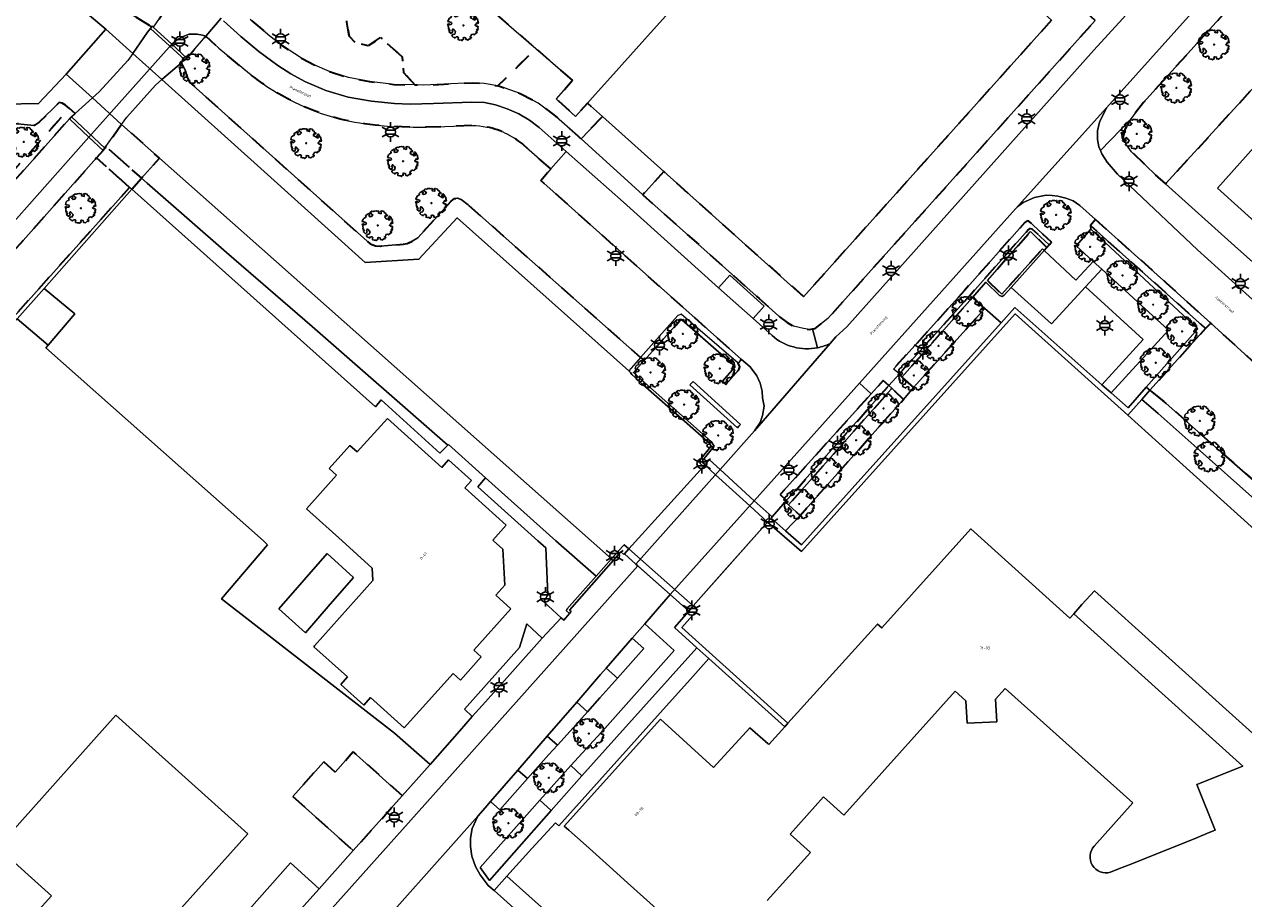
# Model space of a CAD drawing. Extents: x 105780 to 185197, y 477999 to 525027.
# Tile 378 of 562: x 108224 to 108381, y 478954 to 479067. Entities that reach past the tile are written whole.
import ezdxf
from ezdxf.enums import TextEntityAlignment as Align

# ---------------------------------------------------------------- set-up
doc = ezdxf.new("R2010")
doc.units = 0
doc.linetypes.add('XX-HIDDEN', pattern=[4, 2, -2])
for name, color, linetype, lineweight in [('B-GV-GR-BEPLANTING_CULTUUR_VASTE-PLANTENVAK-A', 252, 'Continuous', 5), ('B-GV-GR-BOOM-S', 252, 'Continuous', 25), ('B-GV-GR-HAAG_01-G', 252, 'GR-HAAG1', 13), ('B-GV-GR-MATERIAALGRENS-G', 252, 'XX-HIDDEN', 35), ('B-RO-IE-MEUBILAIR_WEGMEUBILAIR-S', 252, 'Continuous', 25), ('B-RO-IE-TERREINAFSCHEIDING_KUNSTMATIG_SCHUTTING-G', 252, 'IE-TERREINAFSCHEIDING-KUNSTMATIG-DICHT', 18), ('B-WE-GK-KADEMUUR-G', 252, 'Continuous', 18), ('B-WE-GW-WATERGANG_SLOOT_INSTEEK-G', 252, 'Continuous', 30), ('B-XX-KG-KADASTRAAL_BEBOUWING-G', 252, 'Continuous', 20), ('B1-WE-KW-KUNSTWERK_DEK-BRUG', 252, 'Continuous', 18), ('B1-WE-KW-KUNSTWERK_LANDHOOFD-GV', 252, 'Continuous', 18), ('B1-WE-OG-BEBOUWING-T18', 7, 'Continuous', 18), ('B1-WE-OG-TERREIN_ERF-GV', 252, 'Continuous', 18), ('B1-WE-OG-TOPOGRAFIE-T18', 10, 'Continuous', 18), ('B1-WE-VH-VERHARDING_ASFALT-GV', 252, 'Continuous', 18), ('B1-WE-VH-VERHARDING_BEDRIJFSVLOERPLAAT-GV', 252, 'Continuous', 18), ('B1-WE-VH-VERHARDING_BETON-GV', 252, 'Continuous', 18), ('B1-WE-VH-VERHARDING_BETONSTRAATSTEEN-GV', 252, 'Continuous', 18), ('B1-WE-VH-VERHARDING_TEGEL-GV', 252, 'Continuous', 18), ('TIJDELIJK UIT -WE-VH-VERHARDING_ASFALT-GV', 252, 'Continuous', 18)]:
    doc.layers.add(name, color=color, linetype=linetype, lineweight=lineweight)
doc.styles.add('NLCS-ISO', font='NLCS-ISO.ttf')
doc.styles.add('NLCS-ISO-M200-T18', font='NLCS-ISO.ttf', dxfattribs={"height": 0.36})
doc.linetypes.add('GR-HAAG1', pattern='A,6,[176,NLCS.shx,S=0.125,R=0,X=0,Y=0],-2', length=8)
doc.linetypes.add('IE-TERREINAFSCHEIDING-KUNSTMATIG-DICHT', pattern='A,8,-1,[82,NLCS.SHX,S=0.75,R=90,X=0,Y=0],-1', length=10)

# ---------------------------------------------------------------- blocks, each defined once
blk = doc.blocks.new('B-SIE-WEG_LICHTMAST-SO')
at = {"ltscale": 0.1}
for p, q in [((-1.1, 0.63), (-2.19, 1.27)), ((0, 1.27), (0, 2.53)), ((1.1, 0.63), (2.19, 1.27)), ((-1.1, -0.63), (-2.19, -1.27)), ((0, -1.27), (0, -2.53)), ((1.1, -0.63), (2.19, -1.27))]:
    blk.add_line(p, q, dxfattribs=at)
at = {"flags": 128}
for points in [[(-1.16, 0.5), (1.16, 0.5)], [(-1.16, -0.5), (1.16, -0.5)]]:
    blk.add_lwpolyline(points, dxfattribs=at)
at = {"ltscale": 0.1}
blk.add_circle((0, 0), 1.27, dxfattribs=at)
at = {"style": 'NLCS-ISO'}
blk.add_attdef('TYPE', text='', height=1.8, dxfattribs=at).set_placement((0, 2.53), align=Align.BOTTOM_CENTER)
blk = doc.blocks.new('B-SGR-BOOM_06')
at = {"linetype": 'Continuous', "flags": 128}
blk.add_lwpolyline([(1.08, 1.41), (1.01, 1.58), (0.88, 1.63), (0.78, 1.81), (0.51, 1.88), (0.34, 1.81), (0.44, 1.71), (0.43, 1.52), (0.09, 1.59), (0.14, 1.73), (0.07, 1.88), (-0.06, 1.84), (-0.19, 1.88), (-0.46, 1.86), (-0.6, 1.79), (-0.78, 1.83), (-1.02, 1.64), (-0.85, 1.56), (-0.8, 1.46), (-0.63, 1.37), (-0.8, 1.16), (-1.02, 1.11), (-1.17, 1.24), (-1.05, 1.29), (-1.15, 1.54), (-1.45, 1.37), (-1.6, 1.21), (-1.52, 1.14), (-1.6, 1.01), (-1.77, 0.94), (-1.89, 0.82), (-2, 0.49), (-1.55, 0.37), (-1.48, 0.22), (-1.6, 0.12), (-1.8, 0.12), (-1.84, 0.22), (-2.04, 0.15), (-1.9, -0.07), (-1.97, -0.15), (-1.89, -0.22), (-1.95, -0.4), (-1.81, -0.47), (-1.89, -0.62), (-1.77, -0.64), (-1.72, -0.68), (-1.85, -0.84), (-1.57, -1.07), (-1.47, -0.97), (-1.38, -0.79), (-1.45, -0.7), (-1.37, -0.47), (-1.25, -0.54), (-1.12, -0.7), (-1, -0.8), (-1.12, -1.12), (-1.37, -1.17), (-1.47, -1.36), (-1.33, -1.51), (-1.13, -1.56), (-1.11, -1.61), (-1.08, -1.66), (-0.93, -1.49), (-0.73, -1.49), (-0.63, -1.56), (-0.68, -1.71), (-0.68, -1.84), (-0.46, -1.89), (-0.24, -1.88), (-0.19, -1.98), (-0.09, -1.86), (0.04, -1.79), (-0.02, -1.6), (0.11, -1.56), (0.31, -1.61), (0.34, -1.84), (0.46, -1.83), (0.58, -1.89), (0.83, -1.69), (0.95, -1.74), (0.93, -1.66), (1.06, -1.59), (0.96, -1.49), (0.85, -1.46), (1.03, -1.29), (1.05, -1.19), (1.26, -1.14), (1.42, -1.22), (1.51, -1.12), (1.51, -1.05), (1.65, -1.05), (1.65, -0.95), (1.78, -0.91), (1.78, -0.82), (1.63, -0.82), (1.82, -0.64), (1.7, -0.57), (1.85, -0.62), (1.9, -0.5), (1.82, -0.37), (1.93, -0.18), (1.87, -0.1), (1.7, -0.1), (1.5, 0.03), (1.63, 0.12), (1.75, 0.34), (1.82, 0.24), (1.95, 0.29), (1.87, 0.57), (1.88, 0.75), (1.8, 0.79), (1.67, 1.06), (1.53, 1.21), (1.35, 1.04), (1.47, 0.97), (1.57, 0.72), (1.41, 0.69), (1.33, 0.85), (1.2, 0.82), (1.06, 0.92), (0.9, 1.01), (0.98, 1.07), (0.93, 1.17), (1.01, 1.27), (1.15, 1.22), (1.26, 1.29)], close=True, dxfattribs=at)
blk.add_circle((0, 0), 0.06)
at = {"style": 'NLCS-ISO'}
blk.add_attdef('SOORT', text='', height=0.3, dxfattribs=at).set_placement((0, -0.36), align=Align.TOP_CENTER)

msp = doc.modelspace()

# ---------------------------------------------------------------- linework, layer by layer
at = {"layer": 'B-GV-GR-BEPLANTING_CULTUUR_VASTE-PLANTENVAK-A', "flags": 128}
for points in [[(108359.748, 479038.128), (108361.947, 479036.11), (108363.052, 479035.096), (108371.656, 479027.25), (108364.265, 479019.12), (108366.436, 479017.196), (108368.801, 479019.867), (108375.471, 479027.4), (108361.636, 479040.291)], [(108363.052, 479035.096), (108360.952, 479032.83), (108368.389, 479026.037), (108363.065, 479020.184), (108364.265, 479019.12), (108371.656, 479027.25)]]:
    msp.add_lwpolyline(points, close=True, dxfattribs=at)
at = {"layer": 'B-GV-GR-HAAG_01-G', "flags": 128}
for points in [[(108222.777, 479028.691), (108226.269, 479032.63), (108237.617, 479045.432), (108237.323, 479045.678), (108219.445, 479025.703), (108196.539, 479000), (108187.295, 478989.628), (108186.212, 478988.368), (108186.548, 478988.079), (108186.813, 478987.802)], [(108316.013, 479022.967), (108308.663, 479029.299), (108308.464, 479029.211), (108308.24, 479029.117), (108303.408, 479023.698), (108301.87, 479021.964), (108302.094, 479021.764), (108302.26, 479021.503), (108303.715, 479020.216), (108303.928, 479020.457), (108302.478, 479021.744), (108303.856, 479023.298), (108308.6, 479028.619), (108308.75, 479028.581), (108315.543, 479022.613), (108315.602, 479022.49), (108315.581, 479022.442), (108313.993, 479020.62), (108314.219, 479020.423), (108314.445, 479020.226), (108316.095, 479022.118), (108316.26, 479022.502)], [(108310.191, 479020.6), (108309.99, 479020.377), (108309.789, 479020.154), (108315.93, 479014.61), (108316.131, 479014.833), (108316.332, 479015.056)]]:
    msp.add_lwpolyline(points, close=True, dxfattribs=at)
at = {"layer": 'B-GV-GR-MATERIAALGRENS-G', "flags": 128}
for points in [[(108271.912, 479086.874), (108264.156, 479093.641), (108254.45, 479082.81), (108253.738, 479081.962), (108253.175, 479080.871), (108252.884, 479079.787), (108252.697, 479079.026), (108252.395, 479078.076), (108256.752, 479076.2), (108256.356, 479074.339), (108256.532, 479073.098), (108257.713, 479072.303), (108260.548, 479072.957), (108262.264, 479073.025), (108265.312, 479069.201), (108265.418, 479067.033), (108265.708, 479065.22), (108266.464, 479064.436), (108268.16, 479063.966), (108269.793, 479065.042), (108272.572, 479062.548), (108272.808, 479060.495), (108274.215, 479058.923), (108275.378, 479058.898), (108277.965, 479059.02), (108281.622, 479059.178), (108283.191, 479059.122), (108284.962, 479058.791), (108289.874, 479063.631), (108271.855, 479079.22), (108275.192, 479082.942), (108275.627, 479083.428)], [(108409.534, 479084.053), (108400.879, 479083.549), (108397.322, 479083.144), (108394.905, 479082.726), (108392.736, 479082.041), (108391.321, 479081.341), (108390.024, 479080.394), (108388.842, 479079.234), (108368.449, 479056.652), (108366.835, 479054.555), (108366.051, 479053.237), (108365.778, 479052.139), (108366.231, 479051.168), (108366.901, 479050.28), (108369.842, 479047.424), (108371.286, 479046.127), (108399.728, 479077.227), (108413.317, 479064.744), (108414.748, 479063.601), (108415.48, 479064.403), (108422.425, 479072.247)], [(108252.395, 479078.076), (108252.042, 479076.144), (108251.503, 479073.661), (108250.988, 479071.524), (108250.857, 479070.401), (108250.81, 479070.16), (108250.993, 479069.153), (108252.944, 479067.378), (108255.484, 479065.235), (108257.104, 479063.995), (108259.548, 479062.399), (108261.283, 479061.47), (108263.202, 479060.65), (108265.653, 479059.878), (108268.359, 479059.349), (108271.487, 479058.983), (108274.215, 479058.923), (108272.808, 479060.495), (108272.572, 479062.548), (108269.793, 479065.042), (108268.16, 479063.966), (108266.464, 479064.436), (108265.708, 479065.22), (108265.418, 479067.033), (108265.312, 479069.201), (108262.264, 479073.025), (108260.548, 479072.957), (108257.713, 479072.303), (108256.532, 479073.098), (108256.356, 479074.339), (108256.752, 479076.2)], [(108242.317, 479069.208), (108236.756, 479074.247), (108235.462, 479073.147), (108235.52, 479071.012), (108235.808, 479069.166), (108240.176, 479066.445), (108240.229, 479066.519), (108240.394, 479066.368)], [(108362.19, 479067.253), (108359.077, 479070.091), (108356.53, 479067.29), (108324.49, 479031.56), (108306.404, 479047.738), (108303.692, 479044.741), (108318.75, 479031.307), (108321.269, 479029.059), (108322.36, 479028.204), (108323.158, 479027.736), (108324.484, 479027.431), (108325.26, 479027.335), (108325.62, 479027.385), (108325.628, 479027.387), (108325.997, 479027.466), (108326.604, 479027.928), (108327.609, 479028.737)], [(108291.79, 479048.061), (108288.33, 479051.139), (108288.092, 479051.337), (108287.848, 479051.529), (108287.595, 479051.715), (108287.333, 479051.897), (108287.069, 479052.068), (108286.795, 479052.234), (108286.517, 479052.391), (108286.233, 479052.54), (108285.908, 479052.698), (108285.576, 479052.846), (108285.239, 479052.983), (108284.902, 479053.106), (108284.561, 479053.218), (108284.215, 479053.319), (108283.872, 479053.406), (108283.534, 479053.48), (108283.044, 479053.566), (108282.569, 479053.626), (108282.097, 479053.664), (108281.654, 479053.677), (108275.664, 479053.448), (108274.013, 479053.461), (108272.523, 479053.5), (108271.123, 479053.569), (108269.802, 479053.669), (108269.096, 479053.739), (108268.414, 479053.817), (108267.745, 479053.906), (108267.086, 479054.006), (108266.444, 479054.116), (108265.807, 479054.238), (108265.184, 479054.371), (108264.561, 479054.517), (108263.694, 479054.746), (108262.826, 479055.005), (108261.963, 479055.293), (108261.1, 479055.612), (108260.244, 479055.959), (108259.395, 479056.334), (108258.555, 479056.735), (108257.723, 479057.164), (108257.083, 479057.515), (108256.456, 479057.878), (108255.834, 479058.256), (108255.222, 479058.648), (108254.613, 479059.057), (108254.015, 479059.477), (108253.428, 479059.91), (108252.817, 479060.38), (108248.872, 479063.659), (108247.185, 479065.21), (108244.742, 479062.373), (108244.474, 479062.144), (108244.024, 479061.76), (108244.558, 479060.763), (108244.807, 479059.781), (108245.128, 479059.216), (108256.18, 479049.341), (108268.454, 479038.374), (108269.133, 479038.128), (108269.761, 479038.102), (108272.77, 479038.347), (108273.228, 479038.435), (108273.891, 479038.733), (108274.59, 479039.178), (108278.896, 479043.881), (108279.364, 479044.226), (108279.743, 479044.291), (108280.222, 479044.125), (108281.099, 479043.447), (108303.408, 479023.698), (108303.856, 479023.298), (108308.6, 479028.619), (108308.75, 479028.581), (108315.543, 479022.613), (108315.602, 479022.49), (108315.581, 479022.442), (108313.993, 479020.62), (108314.219, 479020.423), (108314.445, 479020.226), (108316.095, 479022.118), (108316.26, 479022.502), (108316.013, 479022.967), (108316.435, 479023.442), (108290.489, 479046.583)], [(108294.62, 479059.525), (108289.874, 479063.631), (108284.962, 479058.791), (108285.287, 479058.73), (108287.843, 479057.819), (108290.161, 479056.583), (108292.209, 479055.078), (108295.351, 479052.285), (108295.729, 479051.942), (108298.47, 479054.835), (108296.53, 479056.57), (108294.984, 479054.847), (108292.5, 479057.119)], [(108229.559, 479055.894), (108229.057, 479056.314), (108228.601, 479056.58), (108228.21, 479056.642), (108225.654, 479054.127), (108224.987, 479053.685), (108222.853, 479053.884), (108222.312, 479053.837), (108221.837, 479053.588), (108207.382, 479037.229), (108210.545, 479034.712)], [(108229.547, 479054.545), (108229.807, 479054.781), (108230.293, 479055.222), (108229.559, 479055.894), (108210.545, 479034.712), (108211.338, 479034.081)], [(108236.297, 479053.819), (108234.28, 479050.953), (108238.879, 479046.856), (108241.2, 479049.474)], [(108234.28, 479050.953), (108234.13, 479050.74), (108233.927, 479050.451), (108233.071, 479049.491), (108237.323, 479045.678), (108237.617, 479045.432), (108238.879, 479046.856)], [(108237.323, 479045.678), (108233.071, 479049.491), (108217.106, 479031.594), (108197.675, 479010.313), (108188.649, 479000), (108183.117, 478993.68), (108187.295, 478989.628), (108196.539, 479000), (108219.445, 479025.703)], [(108356.238, 479038.271), (108356.54, 479038.609), (108353.603, 479041.315), (108353.375, 479041.359), (108353.073, 479041.141), (108345.275, 479032.362), (108336.109, 479022.208), (108336.885, 479021.605), (108345.979, 479031.727), (108353.475, 479040.168), (108353.777, 479040.386), (108354.005, 479040.342)], [(108362.244, 479041.513), (108361.6, 479040.753), (108376.448, 479027.464), (108377.126, 479028.134), (108371.456, 479033.281)], [(108355.572, 479037.525), (108355.936, 479037.933), (108353.844, 479039.992), (108348.267, 479033.659), (108350.1, 479031.864), (108355.368, 479037.741)], [(108347.923, 479030.05), (108346.308, 479031.443), (108337.182, 479021.158), (108337.218, 479021.104), (108338.694, 479019.805)], [(108377.126, 479028.134), (108376.448, 479027.464), (108369.271, 479019.459), (108371.379, 479017.75), (108378.477, 479011.463), (108384.014, 479006.64), (108386.273, 479003.97), (108387.692, 479001.484), (108388.269, 479000), (108392.289, 478989.891), (108394.238, 478984.991), (108399.829, 478971.123), (108399.983, 478970.475), (108399.706, 478969.858), (108399.361, 478969.328), (108399.211, 478968.858), (108399.466, 478968.04), (108400.313, 478968.388), (108400.628, 478968.516), (108400.756, 478968.202), (108403.194, 478969.245), (108407.585, 478971.123), (108407.391, 478971.575), (108395.37, 479000), (108388.089, 479017.253), (108387.464, 479018.28), (108386.412, 479019.705)], [(108335.523, 479020.075), (108334.781, 479020.736), (108333.209, 479018.994), (108321.459, 479005.976), (108322.201, 479005.306), (108322.163, 479005.069)], [(108334.447, 479014.962), (108337.415, 479018.283), (108335.904, 479019.717), (108335.815, 479019.617), (108322.538, 479004.653), (108324.026, 479003.3)], [(108263.933, 478970.125), (108262.444, 478971.461), (108258.45, 478966.984), (108266.251, 478959.983), (108272.583, 478967.064), (108266.262, 478972.736)]]:
    msp.add_lwpolyline(points, close=True, dxfattribs=at)
at = {"layer": 'B-RO-IE-TERREINAFSCHEIDING_KUNSTMATIG_SCHUTTING-G', "flags": 128}
for points in [[(108376.448, 479027.464), (108361.6, 479040.753), (108361.636, 479040.291), (108375.471, 479027.4), (108368.801, 479019.867), (108369.271, 479019.459)], [(108346.308, 479031.443), (108348.059, 479033.416), (108349.798, 479031.72), (108350.148, 479031.574), (108350.406, 479031.74), (108351.311, 479032.753), (108355.572, 479037.525), (108355.368, 479037.741), (108350.1, 479031.864), (108348.267, 479033.659), (108353.844, 479039.992), (108355.936, 479037.933), (108356.238, 479038.271), (108354.005, 479040.342), (108353.777, 479040.386), (108353.475, 479040.168), (108345.979, 479031.727), (108336.885, 479021.605), (108337.182, 479021.158)], [(108335.904, 479019.717), (108335.523, 479020.075), (108322.163, 479005.069), (108322.538, 479004.653), (108335.815, 479019.617)]]:
    msp.add_lwpolyline(points, close=True, dxfattribs=at)
at = {"layer": 'B-WE-GK-KADEMUUR-G', "flags": 128}
for points in [[(108364.265, 479019.12), (108363.065, 479020.184), (108351.818, 479030.157), (108350.026, 479028.168), (108324.198, 478999.507), (108322.149, 479001.31), (108320.28, 479002.954), (108319.82, 479002.438), (108324.217, 478998.64), (108351.833, 479029.331), (108366.409, 479016.263), (108368.198, 479018.273), (108369.271, 479019.459), (108368.801, 479019.867), (108366.436, 479017.196)], [(108303.928, 479020.457), (108303.715, 479020.216), (108312.298, 479012.624), (108312.522, 479012.259), (108311.176, 479010.587), (108311.085, 479010.338), (108311.116, 479009.988), (108311.539, 479009.628), (108311.708, 479009.815), (108311.746, 479009.872), (108311.423, 479010.147), (108311.41, 479010.295), (108311.458, 479010.428), (108312.913, 479012.234), (108312.546, 479012.832)], [(108301.898, 478998.969), (108301.291, 478999.507), (108301.063, 478999.255), (108299.64, 478997.676), (108297.663, 478995.441), (108293.876, 478991.159), (108293.846, 478990.948), (108294.204, 478990.607), (108294.414, 478990.869), (108294.2, 478991.037), (108300.854, 478998.57), (108301.236, 478998.235), (108301.305, 478998.314)], [(108310.211, 478991.599), (108309.625, 478990.938), (108307.774, 478988.804), (108310.687, 478986.182), (108312.237, 478984.787), (108322.041, 478975.961), (108322.464, 478976.429), (108308.749, 478988.819), (108310.772, 478991.101)]]:
    msp.add_lwpolyline(points, close=True, dxfattribs=at)
at = {"layer": 'B-WE-GW-WATERGANG_SLOOT_INSTEEK-G', "flags": 128}
for points in [[(108235.52, 479071.012), (108235.462, 479073.147), (108236.756, 479074.247), (108234.236, 479076.498), (108233.954, 479076.197), (108231.941, 479073.913), (108231.92, 479073.826), (108232.154, 479067.881), (108234.266, 479066.131), (108237.731, 479062.988), (108239.664, 479065.72), (108240.025, 479066.231), (108240.176, 479066.445), (108235.808, 479069.166)], [(108301.87, 479021.964), (108279.691, 479041.738), (108274.752, 479036.387), (108267.811, 479035.993), (108254.732, 479047.736), (108241.507, 479059.61), (108237.731, 479062.988), (108234.266, 479066.131), (108229.142, 479060.315), (108232.541, 479057.261), (108236.297, 479053.819), (108241.2, 479049.474), (108252.144, 479039.774), (108297.02, 479000), (108299.64, 478997.676), (108301.063, 478999.255), (108301.291, 478999.507), (108301.898, 478998.969), (108310.211, 478991.599), (108314.179, 478996.075), (108317.659, 479000), (108319.82, 479002.438), (108317.524, 479004.526), (108313.092, 479008.557), (108311.708, 479009.815), (108311.539, 479009.628), (108311.116, 479009.988), (108311.085, 479010.338), (108311.176, 479010.587), (108312.522, 479012.259), (108312.298, 479012.624), (108303.715, 479020.216), (108302.26, 479021.503), (108302.094, 479021.764)], [(108281.099, 479043.447), (108280.222, 479044.125), (108279.743, 479044.291), (108279.364, 479044.226), (108278.896, 479043.881), (108274.59, 479039.178), (108273.891, 479038.733), (108273.228, 479038.435), (108272.77, 479038.347), (108269.761, 479038.102), (108269.133, 479038.128), (108268.454, 479038.374), (108256.18, 479049.341), (108245.128, 479059.216), (108244.807, 479059.781), (108244.558, 479060.763), (108244.024, 479061.76), (108241.507, 479059.61), (108254.732, 479047.736), (108267.811, 479035.993), (108274.752, 479036.387), (108279.691, 479041.738), (108301.87, 479021.964), (108302.094, 479021.764), (108302.26, 479021.503), (108303.715, 479020.216), (108303.928, 479020.457), (108302.478, 479021.744), (108303.856, 479023.298), (108303.408, 479023.698)], [(108230.293, 479055.222), (108232.541, 479057.261), (108229.142, 479060.315), (108225.56, 479056.509), (108221.108, 479056.443), (108205.403, 479039.11), (108207.382, 479037.229), (108221.837, 479053.588), (108222.312, 479053.837), (108222.853, 479053.884), (108224.987, 479053.685), (108225.654, 479054.127), (108228.21, 479056.642), (108228.601, 479056.58), (108229.057, 479056.314), (108229.559, 479055.894)], [(108368.198, 479018.273), (108366.409, 479016.263), (108373.109, 479010.202), (108382.78, 479001.452), (108383.393, 479000), (108387.674, 478989.861), (108396.58, 478968.769), (108397.314, 478969.472), (108397.76, 478970.086), (108397.923, 478970.802), (108390.923, 478988.718), (108390.697, 478989.256), (108390.033, 478990.838), (108386.186, 479000), (108385.251, 479002.227), (108384.31, 479003.813), (108383.214, 479004.99), (108374.999, 479012.321), (108370.338, 479016.481)]]:
    msp.add_lwpolyline(points, close=True, dxfattribs=at)
for points in [[(108382.78, 479001.452), (108373.109, 479010.202), (108366.409, 479016.263), (108351.833, 479029.331), (108324.217, 478998.64), (108319.82, 479002.438), (108317.659, 479000), (108314.179, 478996.075), (108310.211, 478991.599), (108310.772, 478991.101), (108308.749, 478988.819), (108322.464, 478976.429), (108334.053, 478989.258), (108334.613, 478988.756), (108346.091, 479001.545), (108358.92, 478990.031), (108359.407, 478990.572), (108360.478, 478991.761), (108362.084, 478993.544), (108370.401, 478986.052), (108388.159, 478970.056)], [(108384.014, 479006.64), (108378.477, 479011.463), (108371.379, 479017.75), (108369.271, 479019.459), (108368.198, 479018.273), (108370.338, 479016.481), (108374.999, 479012.321), (108383.214, 479004.99)]]:
    msp.add_lwpolyline(points, dxfattribs=at)
at = {"layer": 'B-XX-KG-KADASTRAAL_BEBOUWING-G', "flags": 128}
for points in [[(108329.809, 479090.523), (108328.321, 479091.858), (108328.541, 479092.103), (108325.78, 479094.58), (108316.82, 479084.59), (108319.5, 479082.18), (108317.622, 479080.086), (108314.829, 479076.972), (108310.559, 479072.211), (108304.674, 479065.651), (108300.234, 479060.7), (108297.188, 479057.304), (108296.53, 479056.57), (108298.47, 479054.835), (108306.404, 479047.738), (108324.49, 479031.56), (108356.53, 479067.29), (108340.44, 479081.71)], [(108391.36, 479060.53), (108378, 479045.57), (108382.841, 479041.223)], [(108364.171, 478957.172), (108365.13, 478957.557), (108366.925, 478958.279), (108375.197, 478961.604), (108376.941, 478962.305), (108377.718, 478962.617), (108375.35, 478968.508), (108381.262, 478970.885), (108367.74, 478983.066), (108359.407, 478990.572), (108358.92, 478990.031), (108346.091, 479001.545), (108334.613, 478988.756), (108334.053, 478989.258), (108322.464, 478976.429), (108322.041, 478975.961), (108319.997, 478973.698), (108319.907, 478973.777), (108317.526, 478975.852), (108312.823, 478970.734), (108305.986, 478976.971), (108293.543, 478963.144), (108294.148, 478962.602), (108296.357, 478960.62), (108299.378, 478957.912), (108301.713, 478955.818), (108312.866, 478945.817)], [(108344.068, 478980.598), (108345.471, 478979.325), (108345.643, 478976.429), (108349.45, 478976.63), (108349.296, 478979.551), (108350.543, 478980.941), (108367.035, 478966.131), (108362.062, 478960.562)], [(108319.786, 478953.52), (108325.359, 478959.724), (108322.729, 478962.086), (108327.076, 478966.936), (108329.708, 478964.577), (108344.068, 478980.598)]]:
    msp.add_lwpolyline(points, dxfattribs=at)
for points in [[(108226.269, 479032.63), (108222.777, 479028.691), (108226.808, 479025.282), (108230.254, 479029.329)], [(108261.241, 478986.443), (108261.14, 478986.33), (108265.508, 478982.425), (108264.642, 478981.456), (108267.623, 478978.79), (108268.489, 478979.759), (108272.85, 478975.86), (108279.156, 478982.884), (108280.13, 478982.01), (108282.8, 478985), (108281.83, 478985.88), (108286.63, 478991.24), (108284.7, 478992.98), (108285.87, 478994.27), (108285.6, 478998.92), (108284.4, 479000), (108284.3, 479000.09), (108286.04, 479002.04), (108280.7, 479006.86), (108281.56, 479007.8), (108278.58, 479010.47), (108277.711, 479009.501), (108270.67, 479015.82), (108266.75, 479011.49), (108265.79, 479012.32), (108263.12, 479009.34), (108264.083, 479008.475), (108260.19, 479004.14), (108264.804, 479000), (108268.712, 478996.494), (108268.771, 478994.865)], [(108252.625, 478962.134), (108235.546, 478977.46), (108220.232, 478960.394), (108227.217, 478954.126), (108223.33, 478949.795), (108221.707, 478951.251), (108206.397, 478934.189), (108223.454, 478918.883), (108238.767, 478935.948), (108231.791, 478942.207), (108235.685, 478946.546), (108237.321, 478945.078)]]:
    msp.add_lwpolyline(points, close=True, dxfattribs=at)
msp.add_lwpolyline([(108362.062, 478960.562, 0.7559806), (108364.171, 478957.172)], format="xyb", dxfattribs=at)
at = {"layer": 'B1-WE-KW-KUNSTWERK_DEK-BRUG', "flags": 128}
for points in [[(108244.024, 479061.76), (108244.474, 479062.144), (108244.742, 479062.373), (108242.784, 479064.171), (108240.394, 479066.368), (108240.229, 479066.519), (108240.176, 479066.445), (108240.025, 479066.231), (108239.664, 479065.72), (108237.731, 479062.988), (108237.087, 479062.078), (108233.397, 479058.038), (108232.541, 479057.261), (108230.293, 479055.222), (108229.807, 479054.781), (108229.547, 479054.545), (108232.075, 479052.182), (108233.927, 479050.451), (108234.13, 479050.74), (108234.28, 479050.953), (108236.297, 479053.819), (108236.967, 479054.771), (108240.667, 479058.893), (108241.507, 479059.61)], [(108319.82, 479002.438), (108320.28, 479002.954), (108320.405, 479003.095), (108318.111, 479005.182), (108313.678, 479009.213), (108312.3, 479010.466), (108311.708, 479009.815), (108311.539, 479009.628), (108301.898, 478998.969), (108301.305, 478998.314), (108302.773, 478997.012), (108307.217, 478993.073), (108309.625, 478990.938), (108310.211, 478991.599)]]:
    msp.add_lwpolyline(points, close=True, dxfattribs=at)
at = {"layer": 'B1-WE-KW-KUNSTWERK_LANDHOOFD-GV', "flags": 128}
for points in [[(108240.394, 479066.368), (108240.229, 479066.519), (108240.176, 479066.445), (108240.025, 479066.231), (108244.474, 479062.144), (108244.742, 479062.373), (108242.784, 479064.171)], [(108229.807, 479054.781), (108229.547, 479054.545), (108232.075, 479052.182), (108233.927, 479050.451), (108234.13, 479050.74)], [(108313.678, 479009.213), (108312.3, 479010.466), (108311.708, 479009.815), (108313.092, 479008.557), (108317.524, 479004.526), (108319.82, 479002.438), (108320.28, 479002.954), (108320.405, 479003.095), (108318.111, 479005.182)], [(108310.211, 478991.599), (108301.898, 478998.969), (108301.305, 478998.314), (108302.773, 478997.012), (108303.049, 478996.768), (108307.217, 478993.073), (108309.625, 478990.938)]]:
    msp.add_lwpolyline(points, close=True, dxfattribs=at)
at = {"layer": 'B1-WE-OG-TERREIN_ERF-GV', "flags": 128}
for points in [[(108324.581, 479161.065), (108297.044, 479130.338), (108264.156, 479093.641), (108271.912, 479086.874), (108275.627, 479083.428), (108275.192, 479082.942), (108271.855, 479079.22), (108289.874, 479063.631), (108294.62, 479059.525), (108292.5, 479057.119), (108294.984, 479054.847), (108296.53, 479056.57), (108297.188, 479057.304), (108300.234, 479060.7), (108304.674, 479065.651), (108310.559, 479072.211), (108314.829, 479076.972), (108317.622, 479080.086), (108319.5, 479082.18), (108316.82, 479084.59), (108325.78, 479094.58), (108328.541, 479092.103), (108328.321, 479091.858), (108329.809, 479090.523)], [(108399.728, 479077.227), (108371.286, 479046.127), (108380.217, 479038.108), (108395.497, 479024.523)], [(108382.841, 479041.223), (108378, 479045.57), (108391.36, 479060.53)], [(108222.416, 478911.075), (108244.227, 478935.398), (108240.519, 478938.713), (108245.59, 478944.279), (108249.203, 478940.976), (108253.717, 478946.031), (108250.105, 478949.334), (108258.153, 478958.411), (108261.846, 478955.058), (108266.251, 478959.983), (108258.45, 478966.984), (108262.444, 478971.461), (108263.933, 478970.125), (108266.262, 478972.736), (108272.583, 478967.064), (108276.183, 478971.089), (108271.566, 478975.146), (108249.197, 478992.527), (108255.182, 478999.509), (108254.628, 479000), (108226.503, 479024.937), (108226.808, 479025.282), (108222.777, 479028.691)], [(108384.706, 478961.444), (108384.54, 478961.877), (108386.204, 478962.593), (108386.678, 478962.797), (108386.993, 478962.926), (108387.165, 478962.997), (108390.243, 478964.259), (108388.159, 478970.056), (108370.401, 478986.052), (108362.084, 478993.544), (108360.478, 478991.761), (108359.407, 478990.572), (108367.74, 478983.066), (108381.262, 478970.885), (108375.35, 478968.508), (108377.718, 478962.617), (108376.941, 478962.305), (108375.197, 478961.604), (108366.925, 478958.279), (108365.13, 478957.557), (108364.171, 478957.172)], [(108312.866, 478945.817), (108301.713, 478955.818), (108299.378, 478957.912), (108296.357, 478960.62), (108294.148, 478962.602), (108293.543, 478963.144), (108305.986, 478976.971), (108312.823, 478970.734), (108317.526, 478975.852), (108319.907, 478973.777), (108319.997, 478973.698), (108322.041, 478975.961), (108312.237, 478984.787), (108309.807, 478982.079), (108305.583, 478977.373), (108292.855, 478963.19), (108292.413, 478963.581), (108289.364, 478960.238), (108286.112, 478956.672), (108306.899, 478938.107)], [(108362.062, 478960.562), (108367.035, 478966.131), (108350.543, 478980.941), (108349.296, 478979.551), (108349.45, 478976.63), (108345.643, 478976.429), (108345.471, 478979.325), (108344.068, 478980.598), (108329.708, 478964.577), (108327.076, 478966.936), (108322.729, 478962.086), (108325.359, 478959.724), (108319.786, 478953.52)]]:
    msp.add_lwpolyline(points, dxfattribs=at)
for points in [[(108252.144, 479039.774), (108241.2, 479049.474), (108238.879, 479046.856), (108239.584, 479046.228), (108249.884, 479037.288), (108260.948, 479027.684), (108278.48, 479012.359), (108278.561, 479012.44), (108283.359, 479008.142), (108292.457, 479000), (108297.663, 478995.441), (108299.64, 478997.676), (108297.02, 479000)], [(108282.371, 479006.966), (108283.359, 479008.142), (108278.561, 479012.44), (108278.48, 479012.359), (108277.454, 479011.334), (108269.881, 479018.229), (108269.111, 479017.313), (108237.617, 479045.432), (108226.269, 479032.63), (108230.254, 479029.329), (108226.808, 479025.282), (108226.503, 479024.937), (108254.628, 479000), (108255.182, 478999.509), (108249.197, 478992.527), (108271.566, 478975.146), (108276.183, 478971.089), (108279.979, 478975.41), (108281.641, 478977.302), (108280.63, 478978.241), (108287.747, 478986.218), (108288.714, 478989.301), (108290.673, 478987.418), (108293.153, 478990.051), (108290.889, 478992.135), (108291.422, 478993.015), (108291.135, 478999.099), (108290.131, 479000)], [(108238.879, 479046.856), (108237.617, 479045.432), (108269.111, 479017.313), (108269.881, 479018.229), (108277.454, 479011.334), (108278.48, 479012.359), (108260.948, 479027.684), (108249.884, 479037.288), (108239.584, 479046.228)], [(108261.241, 478986.443), (108268.771, 478994.865), (108268.712, 478996.494), (108264.804, 479000), (108260.19, 479004.14), (108264.083, 479008.475), (108263.12, 479009.34), (108265.79, 479012.32), (108266.75, 479011.49), (108270.67, 479015.82), (108277.711, 479009.501), (108278.58, 479010.47), (108281.56, 479007.8), (108280.7, 479006.86), (108286.04, 479002.04), (108284.3, 479000.09), (108284.4, 479000), (108285.6, 478998.92), (108285.87, 478994.27), (108284.7, 478992.98), (108286.63, 478991.24), (108281.83, 478985.88), (108282.8, 478985), (108280.13, 478982.01), (108279.156, 478982.884), (108272.85, 478975.86), (108268.489, 478979.759), (108267.623, 478978.79), (108264.642, 478981.456), (108265.508, 478982.425), (108261.14, 478986.33)], [(108297.663, 478995.441), (108292.457, 479000), (108283.359, 479008.142), (108282.371, 479006.966), (108290.131, 479000), (108291.135, 478999.099), (108291.422, 478993.015), (108290.889, 478992.135), (108293.153, 478990.051), (108293.468, 478989.761), (108294.204, 478990.607), (108293.846, 478990.948), (108293.876, 478991.159)], [(108262.874, 478998.355), (108266.265, 478995.27), (108263.016, 478991.501), (108260.098, 478988.117), (108256.617, 478991.211)], [(108262.874, 478998.355), (108256.617, 478991.211), (108260.098, 478988.117), (108263.016, 478991.501), (108266.265, 478995.27)], [(108290.673, 478987.418), (108288.714, 478989.301), (108287.747, 478986.218), (108280.63, 478978.241), (108281.641, 478977.302), (108283.338, 478979.181)], [(108252.625, 478962.134), (108237.321, 478945.078), (108235.685, 478946.546), (108231.791, 478942.207), (108238.767, 478935.948), (108223.454, 478918.883), (108206.397, 478934.189), (108221.707, 478951.251), (108223.33, 478949.795), (108227.217, 478954.126), (108220.232, 478960.394), (108235.546, 478977.46)], [(108261.846, 478955.058), (108258.153, 478958.411), (108250.105, 478949.334), (108253.717, 478946.031), (108257.915, 478950.693)]]:
    msp.add_lwpolyline(points, close=True, dxfattribs=at)
at = {"layer": 'B1-WE-OG-TERREIN_ERF-GV'}
msp.add_lwpolyline([(108364.171, 478957.172, -0.7559806), (108362.062, 478960.562)], format="xyb", dxfattribs=at)
at = {"layer": 'B1-WE-VH-VERHARDING_ASFALT-GV', "flags": 128}
msp.add_lwpolyline([(108318.111, 479005.182), (108313.678, 479009.213), (108302.773, 478997.012), (108307.217, 478993.073)], close=True, dxfattribs=at)
at = {"layer": 'B1-WE-VH-VERHARDING_BEDRIJFSVLOERPLAAT-GV', "flags": 128}
for points in [[(108313.499, 479032.723), (108317.964, 479028.723), (108319.4, 479030.328), (108314.953, 479034.355)], [(108295.825, 478969.632), (108294.367, 478970.964), (108290.37, 478966.475), (108291.857, 478965.139)]]:
    msp.add_lwpolyline(points, close=True, dxfattribs=at)
at = {"layer": 'B1-WE-VH-VERHARDING_BETON-GV', "flags": 128}
for points in [[(108337.182, 479021.158), (108336.885, 479021.605), (108335.523, 479020.075), (108335.904, 479019.717), (108337.415, 479018.283), (108338.694, 479019.805), (108337.218, 479021.104)], [(108324.026, 479003.3), (108322.538, 479004.653), (108322.163, 479005.069), (108320.405, 479003.095), (108320.28, 479002.954), (108322.149, 479001.31)]]:
    msp.add_lwpolyline(points, close=True, dxfattribs=at)
at = {"layer": 'B1-WE-VH-VERHARDING_BETONSTRAATSTEEN-GV', "flags": 128}
for points in [[(108382.449, 479086.19), (108380.428, 479084.18), (108379.168, 479082.435), (108371.278, 479073.573), (108362.026, 479063.406), (108330.092, 479027.653), (108328.649, 479026.357), (108327.93, 479025.525), (108318.156, 479014.223), (108313.678, 479009.213), (108318.111, 479005.182), (108331.731, 479020.397), (108351.875, 479042.9), (108363.635, 479055.946), (108376.519, 479070.343), (108386.907, 479081.952)], [(108379.168, 479082.435), (108377.375, 479084.032), (108377.291, 479083.924), (108370.107, 479075.721), (108369.282, 479074.779), (108367.404, 479072.723), (108363.528, 479068.459), (108360.243, 479071.43), (108359.058, 479070.108), (108359.077, 479070.091), (108362.19, 479067.253), (108327.609, 479028.737), (108326.604, 479027.928), (108325.997, 479027.466), (108325.628, 479027.387), (108326.294, 479024.966)], [(108327.93, 479025.525), (108328.649, 479026.357), (108330.092, 479027.653), (108362.026, 479063.406), (108371.278, 479073.573), (108379.168, 479082.435)], [(108249.492, 479067.197), (108251.734, 479065.174), (108254.063, 479063.237), (108256.493, 479061.453), (108258.182, 479060.342), (108260.013, 479059.381), (108262.719, 479058.218), (108265.606, 479057.355), (108268.603, 479056.814), (108271.59, 479056.54), (108273.591, 479056.433), (108276.64, 479056.502), (108281.591, 479056.712), (108283.235, 479056.648), (108284.659, 479056.341), (108286.172, 479055.847), (108287.654, 479055.171), (108289.028, 479054.368), (108290.308, 479053.435), (108293.786, 479050.328), (108301.184, 479043.754), (108313.499, 479032.723), (108314.953, 479034.355), (108319.4, 479030.328), (108317.964, 479028.723), (108320.408, 479026.534)], [(108284.962, 479058.791), (108283.191, 479059.122), (108281.622, 479059.178), (108277.965, 479059.02), (108275.378, 479058.898), (108274.215, 479058.923), (108271.487, 479058.983), (108268.359, 479059.349), (108265.653, 479059.878), (108263.202, 479060.65), (108261.283, 479061.47), (108259.548, 479062.399), (108257.104, 479063.995), (108255.484, 479065.235), (108252.944, 479067.378)], [(108326.294, 479024.966), (108325.628, 479027.387), (108325.62, 479027.385), (108325.26, 479027.335), (108324.484, 479027.431), (108323.158, 479027.736), (108322.36, 479028.204), (108321.269, 479029.059), (108318.75, 479031.307), (108303.692, 479044.741), (108302.22, 479046.054), (108295.729, 479051.942), (108295.351, 479052.285), (108292.209, 479055.078), (108290.161, 479056.583), (108287.843, 479057.819), (108285.287, 479058.73), (108284.962, 479058.791)], [(108390.136, 479024.336), (108375.415, 479037.624), (108365.084, 479047.38), (108363.731, 479048.931), (108363.044, 479050.01), (108362.855, 479050.458), (108362.66, 479050.922), (108362.482, 479051.869), (108362.466, 479052.974), (108362.737, 479054.104), (108363.635, 479055.946), (108351.875, 479042.9), (108352.351, 479043.326), (108352.879, 479043.708), (108354.36, 479044.382), (108355.842, 479044.671), (108356.615, 479044.642), (108357.346, 479044.529), (108358.378, 479044.281), (108359.319, 479043.962), (108360.19, 479043.348), (108362.244, 479041.513), (108371.456, 479033.281), (108377.126, 479028.134), (108386.412, 479019.705)], [(108293.786, 479050.328), (108291.79, 479048.061), (108290.489, 479046.583), (108316.435, 479023.442), (108317.569, 479022.478), (108318.423, 479021.317), (108318.888, 479020.396), (108319.141, 479019.327), (108319.181, 479018.497), (108319.387, 479017.409), (108319.154, 479016.218), (108318.866, 479015.279), (108318.156, 479014.223), (108327.93, 479025.525)], [(108320.408, 479026.534), (108317.964, 479028.723), (108313.499, 479032.723), (108301.184, 479043.754), (108293.786, 479050.328)], [(108247.193, 478934.265), (108274.428, 478964.741), (108303.049, 478996.768), (108302.773, 478997.012), (108301.305, 478998.314), (108301.236, 478998.235), (108300.854, 478998.57), (108294.2, 478991.037), (108294.414, 478990.869), (108294.204, 478990.607), (108293.468, 478989.761), (108293.153, 478990.051), (108290.673, 478987.418), (108283.338, 478979.181), (108281.641, 478977.302), (108279.979, 478975.41), (108276.183, 478971.089), (108272.583, 478967.064), (108266.251, 478959.983), (108261.846, 478955.058), (108257.915, 478950.693)], [(108269.785, 478950.315), (108282.374, 478964.41), (108283.309, 478965.522), (108284.003, 478966.322), (108287.529, 478970.39), (108291.336, 478974.782), (108295.144, 478979.174), (108298.234, 478982.739), (108298.952, 478983.565), (108302.318, 478987.437), (108303.935, 478989.297), (108307.217, 478993.073), (108303.049, 478996.768), (108274.428, 478964.741), (108247.193, 478934.265)], [(108308.45, 478933.32), (108284.454, 478954.801), (108283.694, 478955.481), (108282.678, 478956.836), (108282.055, 478957.921), (108281.586, 478959.259), (108281.415, 478960.495), (108281.417, 478961.585), (108281.63, 478962.823), (108282.374, 478964.41), (108269.785, 478950.315)]]:
    msp.add_lwpolyline(points, dxfattribs=at)
at = {"layer": 'B1-WE-VH-VERHARDING_BETONSTRAATSTEEN-GV'}
for points in [[(108326.294, 479024.966, -0.2354597), (108320.408, 479026.534)], [(108320.408, 479026.534, 0.2354597), (108326.294, 479024.966)], [(108326.294, 479024.966, 0.0642039), (108327.93, 479025.525)], [(108327.93, 479025.525, -0.0642039), (108326.294, 479024.966)]]:
    msp.add_lwpolyline(points, format="xyb", dxfattribs=at)
at = {"layer": 'B1-WE-VH-VERHARDING_BETONSTRAATSTEEN-GV', "flags": 128}
for points in [[(108333.209, 479018.994), (108331.731, 479020.397), (108318.111, 479005.182), (108320.405, 479003.095), (108322.163, 479005.069), (108322.201, 479005.306), (108321.459, 479005.976)], [(108313.678, 479009.213), (108312.3, 479010.466), (108311.746, 479009.872), (108311.708, 479009.815), (108311.539, 479009.628), (108301.898, 478998.969), (108301.305, 478998.314), (108302.773, 478997.012)], [(108319.82, 479002.438), (108320.28, 479002.954), (108320.405, 479003.095), (108318.111, 479005.182), (108307.217, 478993.073), (108309.625, 478990.938), (108310.211, 478991.599)], [(108310.687, 478986.182), (108307.774, 478988.804), (108309.625, 478990.938), (108307.217, 478993.073), (108303.935, 478989.297), (108307.73, 478985.836), (108298.796, 478975.765), (108294.367, 478970.964), (108295.825, 478969.632), (108300.335, 478974.661)], [(108303.833, 478986.083), (108302.318, 478987.437), (108298.952, 478983.565), (108300.407, 478982.256)], [(108300.407, 478982.256), (108298.952, 478983.565), (108298.234, 478982.739), (108295.144, 478979.174), (108296.534, 478977.924), (108298.122, 478979.703), (108299.681, 478981.445)], [(108296.534, 478977.924), (108295.144, 478979.174), (108291.336, 478974.782), (108292.652, 478973.599), (108293.527, 478974.556)], [(108292.652, 478973.599), (108291.336, 478974.782), (108287.529, 478970.39), (108288.768, 478969.276), (108291.539, 478972.383)], [(108288.768, 478969.276), (108287.529, 478970.39), (108284.003, 478966.322), (108285.185, 478965.259)], [(108291.857, 478965.139), (108290.37, 478966.475), (108282.661, 478957.788), (108283.869, 478956.127)]]:
    msp.add_lwpolyline(points, close=True, dxfattribs=at)
at = {"layer": 'B1-WE-VH-VERHARDING_TEGEL-GV', "flags": 128}
for points in [[(108386.907, 479081.952), (108376.519, 479070.343), (108363.635, 479055.946), (108362.737, 479054.104), (108362.466, 479052.974), (108362.482, 479051.869), (108362.66, 479050.922), (108362.855, 479050.458), (108366.835, 479054.555), (108368.449, 479056.652), (108388.842, 479079.234)], [(108395.497, 479024.523), (108380.217, 479038.108), (108371.286, 479046.127), (108369.842, 479047.424), (108366.901, 479050.28), (108366.231, 479051.168), (108365.778, 479052.139), (108366.051, 479053.237), (108366.835, 479054.555), (108362.855, 479050.458), (108363.044, 479050.01), (108363.731, 479048.931), (108365.084, 479047.38), (108375.415, 479037.624), (108390.136, 479024.336)], [(108217.106, 479031.594), (108233.071, 479049.491), (108233.927, 479050.451), (108232.075, 479052.182), (108215, 479032.951)], [(108306.899, 478938.107), (108286.112, 478956.672), (108284.454, 478954.801), (108308.45, 478933.32), (108310.001, 478932.252), (108311.581, 478931.603), (108312.367, 478931.415), (108313.543, 478931.215), (108314.701, 478931.298), (108316.112, 478931.476), (108324.917, 478935.08), (108336.17, 478939.763), (108337.851, 478940.022), (108338.778, 478939.905), (108340.388, 478939.454), (108342.487, 478938.58), (108343.239, 478938.128), (108344.191, 478937.248), (108344.882, 478935.935), (108345.348, 478934.805), (108347.848, 478935.853), (108347.588, 478936.479)]]:
    msp.add_lwpolyline(points, dxfattribs=at)
for points in [[(108240.025, 479066.231), (108239.664, 479065.72), (108237.731, 479062.988), (108241.507, 479059.61), (108244.024, 479061.76), (108244.474, 479062.144)], [(108247.185, 479065.21), (108246.751, 479065.364), (108246.051, 479065.479), (108245.024, 479065.486), (108244.28, 479065.197), (108243.546, 479064.781), (108242.784, 479064.171), (108244.742, 479062.373)], [(108232.541, 479057.261), (108230.293, 479055.222), (108229.807, 479054.781), (108234.13, 479050.74), (108234.28, 479050.953), (108236.297, 479053.819)], [(108298.47, 479054.835), (108295.729, 479051.942), (108302.22, 479046.054), (108303.692, 479044.741), (108306.404, 479047.738)], [(108356.238, 479038.271), (108355.936, 479037.933), (108355.572, 479037.525), (108359.706, 479033.692), (108361.947, 479036.11), (108359.748, 479038.128), (108361.636, 479040.291), (108361.6, 479040.753), (108362.244, 479041.513), (108360.19, 479043.348), (108359.319, 479043.962), (108358.378, 479044.281), (108357.346, 479044.529), (108356.615, 479044.642), (108355.842, 479044.671), (108354.36, 479044.382), (108352.879, 479043.708), (108352.351, 479043.326), (108351.875, 479042.9), (108331.731, 479020.397), (108333.209, 479018.994), (108334.781, 479020.736), (108335.523, 479020.075), (108336.885, 479021.605), (108336.109, 479022.208), (108345.275, 479032.362), (108353.073, 479041.141), (108353.375, 479041.359), (108353.603, 479041.315), (108356.54, 479038.609)], [(108360.952, 479032.83), (108363.052, 479035.096), (108361.947, 479036.11), (108359.706, 479033.692), (108355.572, 479037.525), (108351.311, 479032.753), (108353.926, 479030.409), (108356.539, 479028.067)], [(108360.952, 479032.83), (108356.539, 479028.067), (108353.926, 479030.409), (108351.311, 479032.753), (108350.406, 479031.74), (108350.148, 479031.574), (108349.798, 479031.72), (108348.059, 479033.416), (108346.308, 479031.443), (108347.923, 479030.05), (108350.026, 479028.168), (108351.818, 479030.157), (108363.065, 479020.184), (108368.389, 479026.037)], [(108350.026, 479028.168), (108347.923, 479030.05), (108338.694, 479019.805), (108337.415, 479018.283), (108334.447, 479014.962), (108324.026, 479003.3), (108322.149, 479001.31), (108324.198, 478999.507)], [(108316.435, 479023.442), (108316.013, 479022.967), (108316.26, 479022.502), (108316.095, 479022.118), (108314.445, 479020.226), (108314.219, 479020.423), (108313.993, 479020.62), (108315.581, 479022.442), (108315.602, 479022.49), (108315.543, 479022.613), (108308.75, 479028.581), (108308.6, 479028.619), (108303.856, 479023.298), (108302.478, 479021.744), (108303.928, 479020.457), (108312.546, 479012.832), (108312.913, 479012.234), (108311.458, 479010.428), (108311.41, 479010.295), (108311.423, 479010.147), (108311.746, 479009.872), (108311.708, 479009.815), (108312.3, 479010.466), (108313.678, 479009.213), (108318.156, 479014.223), (108318.866, 479015.279), (108319.154, 479016.218), (108319.387, 479017.409), (108319.181, 479018.497), (108319.141, 479019.327), (108318.888, 479020.396), (108318.423, 479021.317), (108317.569, 479022.478)], [(108310.191, 479020.6), (108316.332, 479015.056), (108316.131, 479014.833), (108315.93, 479014.61), (108309.789, 479020.154), (108309.99, 479020.377)], [(108298.796, 478975.765), (108307.73, 478985.836), (108303.935, 478989.297), (108302.318, 478987.437), (108303.833, 478986.083), (108300.407, 478982.256), (108299.681, 478981.445), (108298.122, 478979.703), (108296.534, 478977.924), (108293.527, 478974.556), (108292.652, 478973.599), (108291.539, 478972.383), (108288.768, 478969.276), (108285.185, 478965.259), (108284.003, 478966.322), (108283.309, 478965.522), (108282.374, 478964.41), (108281.63, 478962.823), (108281.417, 478961.585), (108281.415, 478960.495), (108281.586, 478959.259), (108282.055, 478957.921), (108282.678, 478956.836), (108283.694, 478955.481), (108284.454, 478954.801), (108286.112, 478956.672), (108289.364, 478960.238), (108292.413, 478963.581), (108292.855, 478963.19), (108305.583, 478977.373), (108309.807, 478982.079), (108312.237, 478984.787), (108310.687, 478986.182), (108300.335, 478974.661), (108295.825, 478969.632), (108291.857, 478965.139), (108283.869, 478956.127), (108282.661, 478957.788), (108290.37, 478966.475), (108294.367, 478970.964)]]:
    msp.add_lwpolyline(points, close=True, dxfattribs=at)
at = {"layer": 'TIJDELIJK UIT -WE-VH-VERHARDING_ASFALT-GV', "flags": 128}
for points in [[(108242.317, 479069.208), (108240.394, 479066.368), (108242.784, 479064.171), (108243.546, 479064.781), (108244.28, 479065.197), (108245.024, 479065.486), (108246.051, 479065.479), (108246.751, 479065.364), (108247.185, 479065.21), (108249.19, 479067.539)], [(108249.19, 479067.539), (108247.185, 479065.21), (108248.872, 479063.659), (108252.817, 479060.38), (108253.428, 479059.91), (108254.015, 479059.477), (108254.613, 479059.057), (108255.222, 479058.648), (108255.834, 479058.256), (108256.456, 479057.878), (108257.083, 479057.515), (108257.723, 479057.164), (108258.555, 479056.735), (108259.395, 479056.334), (108260.244, 479055.959), (108261.1, 479055.612), (108261.963, 479055.293), (108262.826, 479055.005), (108263.694, 479054.746), (108264.561, 479054.517), (108265.184, 479054.371), (108265.807, 479054.238), (108266.444, 479054.116), (108267.086, 479054.006), (108267.745, 479053.906), (108268.414, 479053.817), (108269.096, 479053.739), (108269.802, 479053.669), (108271.123, 479053.569), (108272.523, 479053.5), (108274.013, 479053.461), (108275.664, 479053.448), (108281.654, 479053.677), (108282.097, 479053.664), (108282.569, 479053.626), (108283.044, 479053.566), (108283.534, 479053.48), (108283.872, 479053.406), (108284.215, 479053.319), (108284.561, 479053.218), (108284.902, 479053.106), (108285.239, 479052.983), (108285.576, 479052.846), (108285.908, 479052.698), (108286.233, 479052.54), (108286.517, 479052.391), (108286.795, 479052.234), (108287.069, 479052.068), (108287.333, 479051.897), (108287.595, 479051.715), (108287.848, 479051.529), (108288.092, 479051.337), (108288.33, 479051.139), (108291.79, 479048.061), (108293.786, 479050.328), (108290.308, 479053.435), (108289.028, 479054.368), (108287.654, 479055.171), (108286.172, 479055.847), (108284.659, 479056.341), (108283.235, 479056.648), (108281.591, 479056.712), (108276.64, 479056.502), (108273.591, 479056.433), (108271.59, 479056.54), (108268.603, 479056.814), (108265.606, 479057.355), (108262.719, 479058.218), (108260.013, 479059.381), (108258.182, 479060.342), (108256.493, 479061.453), (108254.063, 479063.237), (108251.734, 479065.174), (108249.492, 479067.197)], [(108215, 479032.951), (108232.075, 479052.182), (108229.547, 479054.545), (108211.338, 479034.081)]]:
    msp.add_lwpolyline(points, dxfattribs=at)
for points in [[(108242.784, 479064.171), (108240.394, 479066.368), (108240.229, 479066.519), (108240.176, 479066.445), (108240.025, 479066.231), (108239.664, 479065.72), (108237.731, 479062.988), (108237.087, 479062.078), (108233.397, 479058.038), (108232.541, 479057.261), (108230.293, 479055.222), (108229.807, 479054.781), (108229.547, 479054.545), (108232.075, 479052.182)], [(108240.667, 479058.893), (108241.507, 479059.61), (108244.024, 479061.76), (108244.474, 479062.144), (108244.742, 479062.373), (108242.784, 479064.171), (108232.075, 479052.182), (108233.927, 479050.451), (108234.13, 479050.74), (108234.28, 479050.953), (108236.297, 479053.819), (108236.967, 479054.771)]]:
    msp.add_lwpolyline(points, close=True, dxfattribs=at)

# ---------------------------------------------------------------- block references
at = {"layer": 'B-GV-GR-BOOM-S', "linetype": 'Continuous', "lineweight": 0}
for p in [(108280.488, 479066.618), (108377.566, 479064.127), (108245.772, 479061.035), (108372.694, 479058.543), (108223.64, 479051.559), (108260.176, 479051.381), (108367.567, 479052.582), (108272.69, 479049.067), (108276.35, 479043.66), (108231.031, 479042.996), (108357.122, 479042.12), (108269.426, 479040.763), (108361.536, 479037.997), (108365.721, 479034.303), (108345.711, 479029.665), (108369.69, 479030.527), (108308.878, 479026.743), (108373.42, 479027.066), (108341.947, 479025.186), (108370.019, 479023.019), (108304.691, 479021.762), (108313.642, 479022.266), (108338.749, 479021.381), (108309.027, 479017.616), (108334.822, 479017.127), (108375.727, 479015.513), (108313.445, 479013.638), (108331.266, 479013.003), (108376.999, 479010.879), (108327.445, 479008.807), (108323.931, 479004.767), (108296.716, 478975.106), (108291.56, 478969.387), (108286.315, 478963.505)]:
    msp.add_blockref('B-SGR-BOOM_06', p, dxfattribs=at)
at = {"layer": 'B-RO-IE-MEUBILAIR_WEGMEUBILAIR-S', "xscale": 0.5, "yscale": 0.5, "zscale": 0.5}
for p in [(108243.825, 479064.557), (108256.854, 479064.889), (108365.393, 479057.017), (108353.341, 479054.545), (108271.072, 479052.829), (108293.218, 479051.687), (108366.564, 479046.478), (108300.2, 479036.819), (108350.96, 479036.892), (108335.786, 479034.919), (108380.957, 479033.253), (108319.984, 479027.984), (108363.435, 479027.825), (108305.847, 479025.284), (108339.894, 479024.708), (108328.881, 479012.304), (108311.333, 479009.964), (108322.596, 479009.145), (108320.039, 479002.205), (108300.046, 478998.104), (108291.098, 478992.767), (108310.025, 478991.026), (108285.115, 478981.078), (108271.561, 478964.29)]:
    msp.add_blockref('B-SIE-WEG_LICHTMAST-SO', p, dxfattribs=at)

# ---------------------------------------------------------------- texts
at = {"layer": 'B1-WE-OG-BEBOUWING-T18', "style": 'NLCS-ISO-M200-T18'}
for s, rotation, p in [('11-41', 50.2, (108275.304, 478998.025)), ('68-78', 46, (108303.189, 478965.025))]:
    msp.add_text(s, height=0.36, rotation=rotation, dxfattribs=at).set_placement(p, align=Align.MIDDLE)
msp.add_text('71-93', height=0.36, dxfattribs=at).set_placement((108347.926, 478986.158), align=Align.MIDDLE)
at = {"layer": 'B1-WE-OG-TOPOGRAFIE-T18', "style": 'NLCS-ISO-M200-T18'}
for s, rotation, p in [('Planetenpad', 335.6, (108259.382, 479058.011)), ('Jupiterstraat', 317.8, (108378.887, 479030.518)), ('Planetenweg', 48.5, (108334.214, 479027.812))]:
    msp.add_text(s, height=0.36, rotation=rotation, dxfattribs=at).set_placement(p, align=Align.MIDDLE)

doc.saveas('drawing.dxf')
